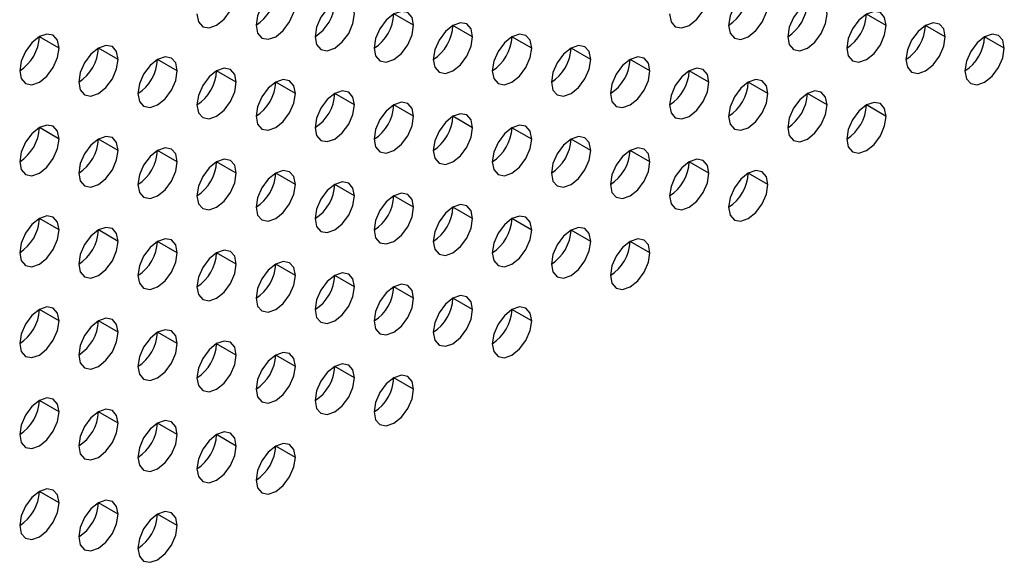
# Model space of a CAD drawing. Header units: millimetres. Extents: x 0 to 1118, y 0 to 864.
# Tile 312 of 438: x 982.29 to 985.83, y 661.2 to 663.15. Entities that reach past the tile are written whole.
import ezdxf

# ---------------------------------------------------------------- set-up
doc = ezdxf.new("R2010")
doc.units = ezdxf.units.MM

msp = doc.modelspace()

# ---------------------------------------------------------------- linework, layer by layer
at = {"color": 7, "linetype": 'Continuous', "lineweight": 25}
for p, q in [((983.7047, 663.1304), (983.6339, 663.1712)), ((985.4017, 663.1302), (985.331, 663.171)), ((983.9168, 663.0895), (983.8461, 663.1303)), ((985.6138, 663.0893), (985.5431, 663.1302)), ((982.4319, 663.0488), (982.3611, 663.0896)), ((984.1289, 663.0487), (984.0582, 663.0895)), ((985.826, 663.0485), (985.7553, 663.0893)), ((982.644, 663.008), (982.5733, 663.0488)), ((984.341, 663.0078), (984.2703, 663.0486)), ((982.8561, 662.9671), (982.7854, 663.0079)), ((984.5532, 662.967), (984.4825, 663.0078)), ((983.0683, 662.9263), (982.9975, 662.9671)), ((984.7653, 662.9261), (984.6946, 662.9669)), ((983.2804, 662.8854), (983.2097, 662.9263)), ((984.9774, 662.8853), (984.9067, 662.9261)), ((983.4925, 662.8446), (983.4218, 662.8854)), ((985.1896, 662.8444), (985.1189, 662.8852)), ((983.7047, 662.8037), (983.6339, 662.8446)), ((985.4017, 662.8036), (985.331, 662.8444)), ((983.9168, 662.7629), (983.8461, 662.8037)), ((982.4319, 662.7222), (982.3611, 662.763)), ((984.1289, 662.722), (984.0582, 662.7629)), ((982.644, 662.6814), (982.5733, 662.7222)), ((984.341, 662.6812), (984.2703, 662.722)), ((982.8561, 662.6405), (982.7854, 662.6813)), ((984.5532, 662.6403), (984.4825, 662.6812)), ((983.0683, 662.5997), (982.9975, 662.6405)), ((984.7653, 662.5995), (984.6946, 662.6403)), ((983.2804, 662.5588), (983.2097, 662.5996)), ((984.9774, 662.5587), (984.9067, 662.5995)), ((983.4925, 662.518), (983.4218, 662.5588)), ((983.7047, 662.4771), (983.6339, 662.5179)), ((983.9168, 662.4363), (983.8461, 662.4771)), ((982.4319, 662.3956), (982.3611, 662.4364)), ((984.1289, 662.3954), (984.0582, 662.4362)), ((982.644, 662.3547), (982.5733, 662.3956)), ((984.341, 662.3546), (984.2703, 662.3954)), ((982.8561, 662.3139), (982.7854, 662.3547)), ((984.5532, 662.3137), (984.4825, 662.3546)), ((983.0683, 662.273), (982.9975, 662.3139)), ((983.2804, 662.2322), (983.2097, 662.273)), ((983.4925, 662.1914), (983.4218, 662.2322)), ((983.7047, 662.1505), (983.6339, 662.1913)), ((983.9168, 662.1097), (983.8461, 662.1505)), ((982.4319, 662.069), (982.3611, 662.1098)), ((984.1289, 662.0688), (984.0582, 662.1096)), ((982.644, 662.0281), (982.5733, 662.0689)), ((982.8561, 661.9873), (982.7854, 662.0281)), ((983.0683, 661.9464), (982.9975, 661.9872)), ((983.2804, 661.9056), (983.2097, 661.9464)), ((983.4925, 661.8647), (983.4218, 661.9056)), ((983.7047, 661.8239), (983.6339, 661.8647)), ((982.4319, 661.7424), (982.3611, 661.7832)), ((982.644, 661.7015), (982.5733, 661.7423)), ((982.8561, 661.6607), (982.7854, 661.7015)), ((983.0683, 661.6198), (982.9975, 661.6606)), ((983.2804, 661.579), (983.2097, 661.6198)), ((982.4319, 661.4157), (982.3611, 661.4566)), ((982.644, 661.3749), (982.5733, 661.4157)), ((982.8561, 661.334), (982.7854, 661.3749))]:
    msp.add_line(p, q, dxfattribs=at)
at = {"color": 7, "linetype": 'Continuous', "lineweight": 25, "flags": 128}
for points in [[(982.9268, 663.1713), (982.9322, 663.1431), (982.9475, 663.1255), (982.9705, 663.121), (982.9975, 663.1304), (983.0246, 663.1523), (983.0475, 663.1832), (983.0629, 663.2185), (983.0683, 663.2529)], [(983.2804, 663.212), (983.275, 663.2402), (983.2597, 663.2578), (983.2367, 663.2623), (983.2097, 663.2529), (983.1826, 663.231), (983.1597, 663.2001), (983.1443, 663.1648), (983.139, 663.1304)], [(984.6239, 663.1711), (984.6293, 663.143), (984.6446, 663.1253), (984.6675, 663.1209), (984.6946, 663.1303), (984.7217, 663.1521), (984.7446, 663.183), (984.7599, 663.2184), (984.7653, 663.2527)], [(984.9774, 663.2119), (984.9721, 663.24), (984.9567, 663.2577), (984.9338, 663.2621), (984.9067, 663.2527), (984.8797, 663.2309), (984.8567, 663.1999), (984.8414, 663.1646), (984.836, 663.1302)], [(983.139, 663.1304), (983.1443, 663.1023), (983.1597, 663.0846), (983.1826, 663.0802), (983.2097, 663.0896), (983.2367, 663.1114), (983.2597, 663.1424), (983.275, 663.1777), (983.2804, 663.212)], [(983.4925, 663.1712), (983.4871, 663.1993), (983.4718, 663.217), (983.4489, 663.2214), (983.4218, 663.212), (983.3947, 663.1902), (983.3718, 663.1593), (983.3565, 663.1239), (983.3511, 663.0896)], [(984.836, 663.1302), (984.8414, 663.1021), (984.8567, 663.0845), (984.8797, 663.08), (984.9067, 663.0894), (984.9338, 663.1113), (984.9567, 663.1422), (984.9721, 663.1775), (984.9774, 663.2119)], [(985.1896, 663.171), (985.1842, 663.1992), (985.1689, 663.2168), (985.1459, 663.2213), (985.1189, 663.2119), (985.0918, 663.19), (985.0689, 663.1591), (985.0535, 663.1238), (985.0482, 663.0894)], [(983.3511, 663.0896), (983.3565, 663.0614), (983.3718, 663.0438), (983.3947, 663.0393), (983.4218, 663.0487), (983.4489, 663.0706), (983.4718, 663.1015), (983.4871, 663.1368), (983.4925, 663.1712)], [(983.7047, 663.1304), (983.6993, 663.1585), (983.6839, 663.1761), (983.661, 663.1806), (983.6339, 663.1712), (983.6069, 663.1494), (983.5839, 663.1184), (983.5686, 663.0831), (983.5632, 663.0487)], [(985.0482, 663.0894), (985.0535, 663.0613), (985.0689, 663.0436), (985.0918, 663.0392), (985.1189, 663.0486), (985.1459, 663.0704), (985.1689, 663.1013), (985.1842, 663.1367), (985.1896, 663.171)], [(985.4017, 663.1302), (985.3963, 663.1583), (985.381, 663.176), (985.3581, 663.1804), (985.331, 663.171), (985.3039, 663.1492), (985.281, 663.1182), (985.2657, 663.0829), (985.2603, 663.0486)], [(983.5632, 663.0487), (983.5686, 663.0206), (983.5839, 663.0029), (983.6069, 662.9985), (983.6339, 663.0079), (983.661, 663.0297), (983.6839, 663.0607), (983.6993, 663.096), (983.7047, 663.1304)], [(983.9168, 663.0895), (983.9114, 663.1176), (983.8961, 663.1353), (983.8731, 663.1397), (983.8461, 663.1303), (983.819, 663.1085), (983.7961, 663.0776), (983.7807, 663.0422), (983.7754, 663.0079)], [(985.2603, 663.0486), (985.2657, 663.0204), (985.281, 663.0028), (985.3039, 662.9983), (985.331, 663.0077), (985.3581, 663.0296), (985.381, 663.0605), (985.3963, 663.0958), (985.4017, 663.1302)], [(985.6138, 663.0893), (985.6085, 663.1175), (985.5931, 663.1351), (985.5702, 663.1396), (985.5431, 663.1302), (985.5161, 663.1083), (985.4931, 663.0774), (985.4778, 663.0421), (985.4724, 663.0077)], [(982.4319, 663.0488), (982.4265, 663.077), (982.4111, 663.0946), (982.3882, 663.0991), (982.3611, 663.0897), (982.3341, 663.0678), (982.3111, 663.0369), (982.2958, 663.0015), (982.2904, 662.9672)], [(983.7754, 663.0079), (983.7807, 662.9797), (983.7961, 662.9621), (983.819, 662.9576), (983.8461, 662.967), (983.8731, 662.9889), (983.8961, 663.0198), (983.9114, 663.0552), (983.9168, 663.0895)], [(984.1289, 663.0487), (984.1235, 663.0768), (984.1082, 663.0944), (984.0853, 663.0989), (984.0582, 663.0895), (984.0311, 663.0677), (984.0082, 663.0367), (983.9929, 663.0014), (983.9875, 662.967)], [(985.826, 663.0485), (985.8206, 663.0766), (985.8053, 663.0943), (985.7823, 663.0987), (985.7553, 663.0893), (985.7282, 663.0675), (985.7053, 663.0366), (985.6899, 663.0012), (985.6846, 662.9669)], [(982.644, 663.008), (982.6386, 663.0361), (982.6233, 663.0538), (982.6003, 663.0582), (982.5733, 663.0488), (982.5462, 663.027), (982.5233, 662.996), (982.508, 662.9607), (982.5026, 662.9263)], [(984.341, 663.0078), (984.3357, 663.036), (984.3203, 663.0536), (984.2974, 663.0581), (984.2703, 663.0486), (984.2433, 663.0268), (984.2203, 662.9959), (984.205, 662.9605), (984.1996, 662.9262)], [(985.4724, 663.0077), (985.4778, 662.9796), (985.4931, 662.9619), (985.5161, 662.9575), (985.5431, 662.9669), (985.5702, 662.9887), (985.5931, 663.0197), (985.6085, 663.055), (985.6138, 663.0893)], [(982.2904, 662.9672), (982.2958, 662.939), (982.3111, 662.9214), (982.3341, 662.9169), (982.3611, 662.9263), (982.3882, 662.9482), (982.4111, 662.9791), (982.4265, 663.0145), (982.4319, 663.0488)], [(983.9875, 662.967), (983.9929, 662.9389), (984.0082, 662.9212), (984.0311, 662.9168), (984.0582, 662.9262), (984.0853, 662.948), (984.1082, 662.979), (984.1235, 663.0143), (984.1289, 663.0487)], [(985.6846, 662.9669), (985.6899, 662.9387), (985.7053, 662.9211), (985.7282, 662.9166), (985.7553, 662.926), (985.7823, 662.9479), (985.8053, 662.9788), (985.8206, 663.0141), (985.826, 663.0485)], [(982.5026, 662.9263), (982.508, 662.8982), (982.5233, 662.8805), (982.5462, 662.8761), (982.5733, 662.8855), (982.6003, 662.9073), (982.6233, 662.9383), (982.6386, 662.9736), (982.644, 663.008)], [(982.8561, 662.9671), (982.8507, 662.9953), (982.8354, 663.0129), (982.8125, 663.0174), (982.7854, 663.008), (982.7584, 662.9861), (982.7354, 662.9552), (982.7201, 662.9198), (982.7147, 662.8855)], [(984.1996, 662.9262), (984.205, 662.898), (984.2203, 662.8804), (984.2433, 662.8759), (984.2703, 662.8853), (984.2974, 662.9072), (984.3203, 662.9381), (984.3357, 662.9735), (984.341, 663.0078)], [(984.5532, 662.967), (984.5478, 662.9951), (984.5325, 663.0127), (984.5095, 663.0172), (984.4825, 663.0078), (984.4554, 662.986), (984.4325, 662.955), (984.4171, 662.9197), (984.4118, 662.8853)], [(982.7147, 662.8855), (982.7201, 662.8573), (982.7354, 662.8397), (982.7584, 662.8352), (982.7854, 662.8447), (982.8125, 662.8665), (982.8354, 662.8974), (982.8507, 662.9328), (982.8561, 662.9671)], [(983.0683, 662.9263), (983.0629, 662.9544), (983.0475, 662.9721), (983.0246, 662.9765), (982.9975, 662.9671), (982.9705, 662.9453), (982.9475, 662.9143), (982.9322, 662.879), (982.9268, 662.8446)], [(984.4118, 662.8853), (984.4171, 662.8572), (984.4325, 662.8395), (984.4554, 662.8351), (984.4825, 662.8445), (984.5095, 662.8663), (984.5325, 662.8973), (984.5478, 662.9326), (984.5532, 662.967)], [(984.7653, 662.9261), (984.7599, 662.9543), (984.7446, 662.9719), (984.7217, 662.9764), (984.6946, 662.967), (984.6675, 662.9451), (984.6446, 662.9142), (984.6293, 662.8788), (984.6239, 662.8445)], [(982.9268, 662.8446), (982.9322, 662.8165), (982.9475, 662.7989), (982.9705, 662.7944), (982.9975, 662.8038), (983.0246, 662.8256), (983.0475, 662.8566), (983.0629, 662.8919), (983.0683, 662.9263)], [(983.2804, 662.8854), (983.275, 662.9136), (983.2597, 662.9312), (983.2367, 662.9357), (983.2097, 662.9263), (983.1826, 662.9044), (983.1597, 662.8735), (983.1443, 662.8381), (983.139, 662.8038)], [(984.6239, 662.8445), (984.6293, 662.8163), (984.6446, 662.7987), (984.6675, 662.7942), (984.6946, 662.8036), (984.7217, 662.8255), (984.7446, 662.8564), (984.7599, 662.8918), (984.7653, 662.9261)], [(984.9774, 662.8853), (984.9721, 662.9134), (984.9567, 662.9311), (984.9338, 662.9355), (984.9067, 662.9261), (984.8797, 662.9043), (984.8567, 662.8733), (984.8414, 662.838), (984.836, 662.8036)], [(983.139, 662.8038), (983.1443, 662.7756), (983.1597, 662.758), (983.1826, 662.7536), (983.2097, 662.763), (983.2367, 662.7848), (983.2597, 662.8157), (983.275, 662.8511), (983.2804, 662.8854)], [(983.4925, 662.8446), (983.4871, 662.8727), (983.4718, 662.8904), (983.4489, 662.8948), (983.4218, 662.8854), (983.3947, 662.8636), (983.3718, 662.8326), (983.3565, 662.7973), (983.3511, 662.7629)], [(984.836, 662.8036), (984.8414, 662.7755), (984.8567, 662.7578), (984.8797, 662.7534), (984.9067, 662.7628), (984.9338, 662.7846), (984.9567, 662.8156), (984.9721, 662.8509), (984.9774, 662.8853)], [(985.1896, 662.8444), (985.1842, 662.8726), (985.1689, 662.8902), (985.1459, 662.8947), (985.1189, 662.8853), (985.0918, 662.8634), (985.0689, 662.8325), (985.0535, 662.7971), (985.0482, 662.7628)], [(983.3511, 662.7629), (983.3565, 662.7348), (983.3718, 662.7172), (983.3947, 662.7127), (983.4218, 662.7221), (983.4489, 662.7439), (983.4718, 662.7749), (983.4871, 662.8102), (983.4925, 662.8446)], [(983.7047, 662.8037), (983.6993, 662.8319), (983.6839, 662.8495), (983.661, 662.854), (983.6339, 662.8446), (983.6069, 662.8227), (983.5839, 662.7918), (983.5686, 662.7565), (983.5632, 662.7221)], [(985.0482, 662.7628), (985.0535, 662.7346), (985.0689, 662.717), (985.0918, 662.7125), (985.1189, 662.722), (985.1459, 662.7438), (985.1689, 662.7747), (985.1842, 662.8101), (985.1896, 662.8444)], [(985.4017, 662.8036), (985.3963, 662.8317), (985.381, 662.8494), (985.3581, 662.8538), (985.331, 662.8444), (985.3039, 662.8226), (985.281, 662.7916), (985.2657, 662.7563), (985.2603, 662.7219)], [(983.9168, 662.7629), (983.9114, 662.791), (983.8961, 662.8087), (983.8731, 662.8131), (983.8461, 662.8037), (983.819, 662.7819), (983.7961, 662.7509), (983.7807, 662.7156), (983.7754, 662.6812)], [(982.4319, 662.7222), (982.4265, 662.7503), (982.4111, 662.768), (982.3882, 662.7724), (982.3611, 662.763), (982.3341, 662.7412), (982.3111, 662.7103), (982.2958, 662.6749), (982.2904, 662.6406)], [(983.5632, 662.7221), (983.5686, 662.694), (983.5839, 662.6763), (983.6069, 662.6719), (983.6339, 662.6813), (983.661, 662.7031), (983.6839, 662.734), (983.6993, 662.7694), (983.7047, 662.8037)], [(984.1289, 662.722), (984.1235, 662.7502), (984.1082, 662.7678), (984.0853, 662.7723), (984.0582, 662.7629), (984.0311, 662.741), (984.0082, 662.7101), (983.9929, 662.6748), (983.9875, 662.6404)], [(985.2603, 662.7219), (985.2657, 662.6938), (985.281, 662.6762), (985.3039, 662.6717), (985.331, 662.6811), (985.3581, 662.7029), (985.381, 662.7339), (985.3963, 662.7692), (985.4017, 662.8036)], [(983.7754, 662.6812), (983.7807, 662.6531), (983.7961, 662.6355), (983.819, 662.631), (983.8461, 662.6404), (983.8731, 662.6623), (983.8961, 662.6932), (983.9114, 662.7285), (983.9168, 662.7629)], [(982.2904, 662.6406), (982.2958, 662.6124), (982.3111, 662.5948), (982.3341, 662.5903), (982.3611, 662.5997), (982.3882, 662.6216), (982.4111, 662.6525), (982.4265, 662.6878), (982.4319, 662.7222)], [(982.644, 662.6814), (982.6386, 662.7095), (982.6233, 662.7271), (982.6003, 662.7316), (982.5733, 662.7222), (982.5462, 662.7004), (982.5233, 662.6694), (982.508, 662.6341), (982.5026, 662.5997)], [(983.9875, 662.6404), (983.9929, 662.6123), (984.0082, 662.5946), (984.0311, 662.5902), (984.0582, 662.5996), (984.0853, 662.6214), (984.1082, 662.6523), (984.1235, 662.6877), (984.1289, 662.722)], [(984.341, 662.6812), (984.3357, 662.7093), (984.3203, 662.727), (984.2974, 662.7314), (984.2703, 662.722), (984.2433, 662.7002), (984.2203, 662.6692), (984.205, 662.6339), (984.1996, 662.5996)], [(982.5026, 662.5997), (982.508, 662.5716), (982.5233, 662.5539), (982.5462, 662.5495), (982.5733, 662.5589), (982.6003, 662.5807), (982.6233, 662.6117), (982.6386, 662.647), (982.644, 662.6814)], [(982.8561, 662.6405), (982.8507, 662.6686), (982.8354, 662.6863), (982.8125, 662.6907), (982.7854, 662.6813), (982.7584, 662.6595), (982.7354, 662.6286), (982.7201, 662.5932), (982.7147, 662.5589)], [(984.1996, 662.5996), (984.205, 662.5714), (984.2203, 662.5538), (984.2433, 662.5493), (984.2703, 662.5587), (984.2974, 662.5806), (984.3203, 662.6115), (984.3357, 662.6468), (984.341, 662.6812)], [(984.5532, 662.6403), (984.5478, 662.6685), (984.5325, 662.6861), (984.5095, 662.6906), (984.4825, 662.6812), (984.4554, 662.6593), (984.4325, 662.6284), (984.4171, 662.5931), (984.4118, 662.5587)], [(982.7147, 662.5589), (982.7201, 662.5307), (982.7354, 662.5131), (982.7584, 662.5086), (982.7854, 662.518), (982.8125, 662.5399), (982.8354, 662.5708), (982.8507, 662.6062), (982.8561, 662.6405)], [(983.0683, 662.5997), (983.0629, 662.6278), (983.0475, 662.6454), (983.0246, 662.6499), (982.9975, 662.6405), (982.9705, 662.6187), (982.9475, 662.5877), (982.9322, 662.5524), (982.9268, 662.518)], [(984.4118, 662.5587), (984.4171, 662.5306), (984.4325, 662.5129), (984.4554, 662.5085), (984.4825, 662.5179), (984.5095, 662.5397), (984.5325, 662.5707), (984.5478, 662.606), (984.5532, 662.6403)], [(984.7653, 662.5995), (984.7599, 662.6276), (984.7446, 662.6453), (984.7217, 662.6497), (984.6946, 662.6403), (984.6675, 662.6185), (984.6446, 662.5876), (984.6293, 662.5522), (984.6239, 662.5179)], [(982.9268, 662.518), (982.9322, 662.4899), (982.9475, 662.4722), (982.9705, 662.4678), (982.9975, 662.4772), (983.0246, 662.499), (983.0475, 662.53), (983.0629, 662.5653), (983.0683, 662.5997)], [(983.2804, 662.5588), (983.275, 662.587), (983.2597, 662.6046), (983.2367, 662.6091), (983.2097, 662.5996), (983.1826, 662.5778), (983.1597, 662.5469), (983.1443, 662.5115), (983.139, 662.4772)], [(984.6239, 662.5179), (984.6293, 662.4897), (984.6446, 662.4721), (984.6675, 662.4676), (984.6946, 662.477), (984.7217, 662.4989), (984.7446, 662.5298), (984.7599, 662.5651), (984.7653, 662.5995)], [(984.9774, 662.5587), (984.9721, 662.5868), (984.9567, 662.6044), (984.9338, 662.6089), (984.9067, 662.5995), (984.8797, 662.5777), (984.8567, 662.5467), (984.8414, 662.5114), (984.836, 662.477)], [(983.4925, 662.518), (983.4871, 662.5461), (983.4718, 662.5637), (983.4489, 662.5682), (983.4218, 662.5588), (983.3947, 662.537), (983.3718, 662.506), (983.3565, 662.4707), (983.3511, 662.4363)], [(983.139, 662.4772), (983.1443, 662.449), (983.1597, 662.4314), (983.1826, 662.4269), (983.2097, 662.4363), (983.2367, 662.4582), (983.2597, 662.4891), (983.275, 662.5245), (983.2804, 662.5588)], [(983.7047, 662.4771), (983.6993, 662.5053), (983.6839, 662.5229), (983.661, 662.5274), (983.6339, 662.518), (983.6069, 662.4961), (983.5839, 662.4652), (983.5686, 662.4298), (983.5632, 662.3955)], [(984.836, 662.477), (984.8414, 662.4489), (984.8567, 662.4312), (984.8797, 662.4268), (984.9067, 662.4362), (984.9338, 662.458), (984.9567, 662.489), (984.9721, 662.5243), (984.9774, 662.5587)], [(983.3511, 662.4363), (983.3565, 662.4082), (983.3718, 662.3905), (983.3947, 662.3861), (983.4218, 662.3955), (983.4489, 662.4173), (983.4718, 662.4483), (983.4871, 662.4836), (983.4925, 662.518)], [(983.5632, 662.3955), (983.5686, 662.3673), (983.5839, 662.3497), (983.6069, 662.3452), (983.6339, 662.3546), (983.661, 662.3765), (983.6839, 662.4074), (983.6993, 662.4428), (983.7047, 662.4771)], [(983.9168, 662.4363), (983.9114, 662.4644), (983.8961, 662.4821), (983.8731, 662.4865), (983.8461, 662.4771), (983.819, 662.4553), (983.7961, 662.4243), (983.7807, 662.389), (983.7754, 662.3546)], [(982.4319, 662.3956), (982.4265, 662.4237), (982.4111, 662.4414), (982.3882, 662.4458), (982.3611, 662.4364), (982.3341, 662.4146), (982.3111, 662.3836), (982.2958, 662.3483), (982.2904, 662.3139)], [(983.7754, 662.3546), (983.7807, 662.3265), (983.7961, 662.3089), (983.819, 662.3044), (983.8461, 662.3138), (983.8731, 662.3356), (983.8961, 662.3666), (983.9114, 662.4019), (983.9168, 662.4363)], [(984.1289, 662.3954), (984.1235, 662.4236), (984.1082, 662.4412), (984.0853, 662.4457), (984.0582, 662.4363), (984.0311, 662.4144), (984.0082, 662.3835), (983.9929, 662.3481), (983.9875, 662.3138)], [(982.2904, 662.3139), (982.2958, 662.2858), (982.3111, 662.2682), (982.3341, 662.2637), (982.3611, 662.2731), (982.3882, 662.2949), (982.4111, 662.3259), (982.4265, 662.3612), (982.4319, 662.3956)], [(982.644, 662.3547), (982.6386, 662.3829), (982.6233, 662.4005), (982.6003, 662.405), (982.5733, 662.3956), (982.5462, 662.3737), (982.5233, 662.3428), (982.508, 662.3075), (982.5026, 662.2731)], [(983.9875, 662.3138), (983.9929, 662.2856), (984.0082, 662.268), (984.0311, 662.2635), (984.0582, 662.273), (984.0853, 662.2948), (984.1082, 662.3257), (984.1235, 662.3611), (984.1289, 662.3954)], [(984.341, 662.3546), (984.3357, 662.3827), (984.3203, 662.4004), (984.2974, 662.4048), (984.2703, 662.3954), (984.2433, 662.3736), (984.2203, 662.3426), (984.205, 662.3073), (984.1996, 662.2729)], [(982.5026, 662.2731), (982.508, 662.245), (982.5233, 662.2273), (982.5462, 662.2229), (982.5733, 662.2323), (982.6003, 662.2541), (982.6233, 662.285), (982.6386, 662.3204), (982.644, 662.3547)], [(982.8561, 662.3139), (982.8507, 662.342), (982.8354, 662.3597), (982.8125, 662.3641), (982.7854, 662.3547), (982.7584, 662.3329), (982.7354, 662.3019), (982.7201, 662.2666), (982.7147, 662.2323)], [(984.1996, 662.2729), (984.205, 662.2448), (984.2203, 662.2272), (984.2433, 662.2227), (984.2703, 662.2321), (984.2974, 662.2539), (984.3203, 662.2849), (984.3357, 662.3202), (984.341, 662.3546)], [(984.5532, 662.3137), (984.5478, 662.3419), (984.5325, 662.3595), (984.5095, 662.364), (984.4825, 662.3546), (984.4554, 662.3327), (984.4325, 662.3018), (984.4171, 662.2664), (984.4118, 662.2321)], [(982.7147, 662.2323), (982.7201, 662.2041), (982.7354, 662.1865), (982.7584, 662.182), (982.7854, 662.1914), (982.8125, 662.2133), (982.8354, 662.2442), (982.8507, 662.2795), (982.8561, 662.3139)], [(983.0683, 662.273), (983.0629, 662.3012), (983.0475, 662.3188), (983.0246, 662.3233), (982.9975, 662.3139), (982.9705, 662.292), (982.9475, 662.2611), (982.9322, 662.2258), (982.9268, 662.1914)], [(984.4118, 662.2321), (984.4171, 662.204), (984.4325, 662.1863), (984.4554, 662.1819), (984.4825, 662.1913), (984.5095, 662.2131), (984.5325, 662.244), (984.5478, 662.2794), (984.5532, 662.3137)], [(983.2804, 662.2322), (983.275, 662.2603), (983.2597, 662.278), (983.2367, 662.2824), (983.2097, 662.273), (983.1826, 662.2512), (983.1597, 662.2203), (983.1443, 662.1849), (983.139, 662.1506)], [(982.9268, 662.1914), (982.9322, 662.1633), (982.9475, 662.1456), (982.9705, 662.1412), (982.9975, 662.1506), (983.0246, 662.1724), (983.0475, 662.2034), (983.0629, 662.2387), (983.0683, 662.273)], [(983.4925, 662.1914), (983.4871, 662.2195), (983.4718, 662.2371), (983.4489, 662.2416), (983.4218, 662.2322), (983.3947, 662.2103), (983.3718, 662.1794), (983.3565, 662.1441), (983.3511, 662.1097)], [(983.139, 662.1506), (983.1443, 662.1224), (983.1597, 662.1048), (983.1826, 662.1003), (983.2097, 662.1097), (983.2367, 662.1316), (983.2597, 662.1625), (983.275, 662.1978), (983.2804, 662.2322)], [(983.3511, 662.1097), (983.3565, 662.0816), (983.3718, 662.0639), (983.3947, 662.0595), (983.4218, 662.0689), (983.4489, 662.0907), (983.4718, 662.1217), (983.4871, 662.157), (983.4925, 662.1914)], [(983.7047, 662.1505), (983.6993, 662.1786), (983.6839, 662.1963), (983.661, 662.2007), (983.6339, 662.1913), (983.6069, 662.1695), (983.5839, 662.1386), (983.5686, 662.1032), (983.5632, 662.0689)], [(983.5632, 662.0689), (983.5686, 662.0407), (983.5839, 662.0231), (983.6069, 662.0186), (983.6339, 662.028), (983.661, 662.0499), (983.6839, 662.0808), (983.6993, 662.1161), (983.7047, 662.1505)], [(983.9168, 662.1097), (983.9114, 662.1378), (983.8961, 662.1554), (983.8731, 662.1599), (983.8461, 662.1505), (983.819, 662.1287), (983.7961, 662.0977), (983.7807, 662.0624), (983.7754, 662.028)], [(982.4319, 662.069), (982.4265, 662.0971), (982.4111, 662.1148), (982.3882, 662.1192), (982.3611, 662.1098), (982.3341, 662.088), (982.3111, 662.057), (982.2958, 662.0217), (982.2904, 661.9873)], [(983.7754, 662.028), (983.7807, 661.9999), (983.7961, 661.9822), (983.819, 661.9778), (983.8461, 661.9872), (983.8731, 662.009), (983.8961, 662.04), (983.9114, 662.0753), (983.9168, 662.1097)], [(984.1289, 662.0688), (984.1235, 662.097), (984.1082, 662.1146), (984.0853, 662.119), (984.0582, 662.1096), (984.0311, 662.0878), (984.0082, 662.0569), (983.9929, 662.0215), (983.9875, 661.9872)], [(982.2904, 661.9873), (982.2958, 661.9592), (982.3111, 661.9415), (982.3341, 661.9371), (982.3611, 661.9465), (982.3882, 661.9683), (982.4111, 661.9993), (982.4265, 662.0346), (982.4319, 662.069)], [(982.644, 662.0281), (982.6386, 662.0563), (982.6233, 662.0739), (982.6003, 662.0784), (982.5733, 662.069), (982.5462, 662.0471), (982.5233, 662.0162), (982.508, 661.9808), (982.5026, 661.9465)], [(983.9875, 661.9872), (983.9929, 661.959), (984.0082, 661.9414), (984.0311, 661.9369), (984.0582, 661.9463), (984.0853, 661.9682), (984.1082, 661.9991), (984.1235, 662.0345), (984.1289, 662.0688)], [(982.8561, 661.9873), (982.8507, 662.0154), (982.8354, 662.0331), (982.8125, 662.0375), (982.7854, 662.0281), (982.7584, 662.0063), (982.7354, 661.9753), (982.7201, 661.94), (982.7147, 661.9056)], [(982.5026, 661.9465), (982.508, 661.9183), (982.5233, 661.9007), (982.5462, 661.8962), (982.5733, 661.9056), (982.6003, 661.9275), (982.6233, 661.9584), (982.6386, 661.9938), (982.644, 662.0281)], [(983.0683, 661.9464), (983.0629, 661.9746), (983.0475, 661.9922), (983.0246, 661.9967), (982.9975, 661.9873), (982.9705, 661.9654), (982.9475, 661.9345), (982.9322, 661.8991), (982.9268, 661.8648)], [(982.7147, 661.9056), (982.7201, 661.8775), (982.7354, 661.8599), (982.7584, 661.8554), (982.7854, 661.8648), (982.8125, 661.8866), (982.8354, 661.9176), (982.8507, 661.9529), (982.8561, 661.9873)], [(982.9268, 661.8648), (982.9322, 661.8366), (982.9475, 661.819), (982.9705, 661.8145), (982.9975, 661.824), (983.0246, 661.8458), (983.0475, 661.8767), (983.0629, 661.9121), (983.0683, 661.9464)], [(983.2804, 661.9056), (983.275, 661.9337), (983.2597, 661.9514), (983.2367, 661.9558), (983.2097, 661.9464), (983.1826, 661.9246), (983.1597, 661.8936), (983.1443, 661.8583), (983.139, 661.8239)], [(983.139, 661.8239), (983.1443, 661.7958), (983.1597, 661.7782), (983.1826, 661.7737), (983.2097, 661.7831), (983.2367, 661.8049), (983.2597, 661.8359), (983.275, 661.8712), (983.2804, 661.9056)], [(983.4925, 661.8647), (983.4871, 661.8929), (983.4718, 661.9105), (983.4489, 661.915), (983.4218, 661.9056), (983.3947, 661.8837), (983.3718, 661.8528), (983.3565, 661.8174), (983.3511, 661.7831)], [(983.3511, 661.7831), (983.3565, 661.755), (983.3718, 661.7373), (983.3947, 661.7329), (983.4218, 661.7423), (983.4489, 661.7641), (983.4718, 661.795), (983.4871, 661.8304), (983.4925, 661.8647)], [(983.7047, 661.8239), (983.6993, 661.852), (983.6839, 661.8697), (983.661, 661.8741), (983.6339, 661.8647), (983.6069, 661.8429), (983.5839, 661.8119), (983.5686, 661.7766), (983.5632, 661.7422)], [(983.5632, 661.7422), (983.5686, 661.7141), (983.5839, 661.6965), (983.6069, 661.692), (983.6339, 661.7014), (983.661, 661.7233), (983.6839, 661.7542), (983.6993, 661.7895), (983.7047, 661.8239)], [(982.4319, 661.7424), (982.4265, 661.7705), (982.4111, 661.7881), (982.3882, 661.7926), (982.3611, 661.7832), (982.3341, 661.7614), (982.3111, 661.7304), (982.2958, 661.6951), (982.2904, 661.6607)], [(982.644, 661.7015), (982.6386, 661.7296), (982.6233, 661.7473), (982.6003, 661.7517), (982.5733, 661.7423), (982.5462, 661.7205), (982.5233, 661.6896), (982.508, 661.6542), (982.5026, 661.6199)], [(982.2904, 661.6607), (982.2958, 661.6326), (982.3111, 661.6149), (982.3341, 661.6105), (982.3611, 661.6199), (982.3882, 661.6417), (982.4111, 661.6727), (982.4265, 661.708), (982.4319, 661.7424)], [(982.8561, 661.6607), (982.8507, 661.6888), (982.8354, 661.7064), (982.8125, 661.7109), (982.7854, 661.7015), (982.7584, 661.6797), (982.7354, 661.6487), (982.7201, 661.6134), (982.7147, 661.579)], [(982.5026, 661.6199), (982.508, 661.5917), (982.5233, 661.5741), (982.5462, 661.5696), (982.5733, 661.579), (982.6003, 661.6009), (982.6233, 661.6318), (982.6386, 661.6672), (982.644, 661.7015)], [(982.7147, 661.579), (982.7201, 661.5509), (982.7354, 661.5332), (982.7584, 661.5288), (982.7854, 661.5382), (982.8125, 661.56), (982.8354, 661.591), (982.8507, 661.6263), (982.8561, 661.6607)], [(983.0683, 661.6198), (983.0629, 661.648), (983.0475, 661.6656), (983.0246, 661.6701), (982.9975, 661.6606), (982.9705, 661.6388), (982.9475, 661.6079), (982.9322, 661.5725), (982.9268, 661.5382)], [(982.9268, 661.5382), (982.9322, 661.51), (982.9475, 661.4924), (982.9705, 661.4879), (982.9975, 661.4973), (983.0246, 661.5192), (983.0475, 661.5501), (983.0629, 661.5855), (983.0683, 661.6198)], [(983.2804, 661.579), (983.275, 661.6071), (983.2597, 661.6247), (983.2367, 661.6292), (983.2097, 661.6198), (983.1826, 661.598), (983.1597, 661.567), (983.1443, 661.5317), (983.139, 661.4973)], [(983.139, 661.4973), (983.1443, 661.4692), (983.1597, 661.4515), (983.1826, 661.4471), (983.2097, 661.4565), (983.2367, 661.4783), (983.2597, 661.5093), (983.275, 661.5446), (983.2804, 661.579)], [(982.4319, 661.4157), (982.4265, 661.4439), (982.4111, 661.4615), (982.3882, 661.466), (982.3611, 661.4566), (982.3341, 661.4347), (982.3111, 661.4038), (982.2958, 661.3685), (982.2904, 661.3341)], [(982.2904, 661.3341), (982.2958, 661.306), (982.3111, 661.2883), (982.3341, 661.2839), (982.3611, 661.2933), (982.3882, 661.3151), (982.4111, 661.346), (982.4265, 661.3814), (982.4319, 661.4157)], [(982.644, 661.3749), (982.6386, 661.403), (982.6233, 661.4207), (982.6003, 661.4251), (982.5733, 661.4157), (982.5462, 661.3939), (982.5233, 661.3629), (982.508, 661.3276), (982.5026, 661.2932)], [(982.5026, 661.2932), (982.508, 661.2651), (982.5233, 661.2475), (982.5462, 661.243), (982.5733, 661.2524), (982.6003, 661.2743), (982.6233, 661.3052), (982.6386, 661.3405), (982.644, 661.3749)], [(982.8561, 661.334), (982.8507, 661.3622), (982.8354, 661.3798), (982.8125, 661.3843), (982.7854, 661.3749), (982.7584, 661.353), (982.7354, 661.3221), (982.7201, 661.2868), (982.7147, 661.2524)], [(982.7147, 661.2524), (982.7201, 661.2243), (982.7354, 661.2066), (982.7584, 661.2022), (982.7854, 661.2116), (982.8125, 661.2334), (982.8354, 661.2643), (982.8507, 661.2997), (982.8561, 661.334)]]:
    msp.add_lwpolyline(points, dxfattribs=at)
at = {"color": 7, "linetype": 'Continuous', "lineweight": 25}
for centre in [(983.0562, 663.2599), (984.7532, 663.2597), (983.2683, 663.219), (984.9653, 663.2188), (983.4804, 663.1782), (985.1775, 663.178), (983.6926, 663.1373), (985.3896, 663.1372), (982.2076, 663.0966), (983.9047, 663.0965), (985.6017, 663.0963), (982.4198, 663.0558), (984.1168, 663.0556), (982.6319, 663.0149), (984.3289, 663.0148), (982.844, 662.9741), (984.5411, 662.9739), (983.0562, 662.9332), (984.7532, 662.9331), (983.2683, 662.8924), (984.9653, 662.8922), (983.4804, 662.8515), (985.1775, 662.8514), (983.6926, 662.8107), (982.2076, 662.77), (983.9047, 662.7698), (982.4198, 662.7292), (984.1168, 662.729), (982.6319, 662.6883), (984.3289, 662.6882), (982.844, 662.6475), (984.5411, 662.6473), (983.0562, 662.6066), (984.7532, 662.6065), (983.2683, 662.5658), (983.4804, 662.5249), (983.6926, 662.4841), (982.2076, 662.4434), (983.9047, 662.4432), (982.4198, 662.4025), (984.1168, 662.4024), (982.6319, 662.3617), (984.3289, 662.3615), (982.844, 662.3209), (983.0562, 662.28), (983.2683, 662.2392), (983.4804, 662.1983), (983.6926, 662.1575), (982.2076, 662.1168), (983.9047, 662.1166), (982.4198, 662.0759), (982.6319, 662.0351), (982.844, 661.9942), (983.0562, 661.9534), (983.2683, 661.9125), (983.4804, 661.8717), (982.2076, 661.7902), (982.4198, 661.7493), (982.6319, 661.7085), (982.844, 661.6676), (983.0562, 661.6268), (982.2076, 661.4635), (982.4198, 661.4227), (982.6319, 661.3818)]:
    msp.add_arc(centre, 0.1537, 302.6055, 357.3945, dxfattribs=at)

doc.saveas('drawing.dxf')
